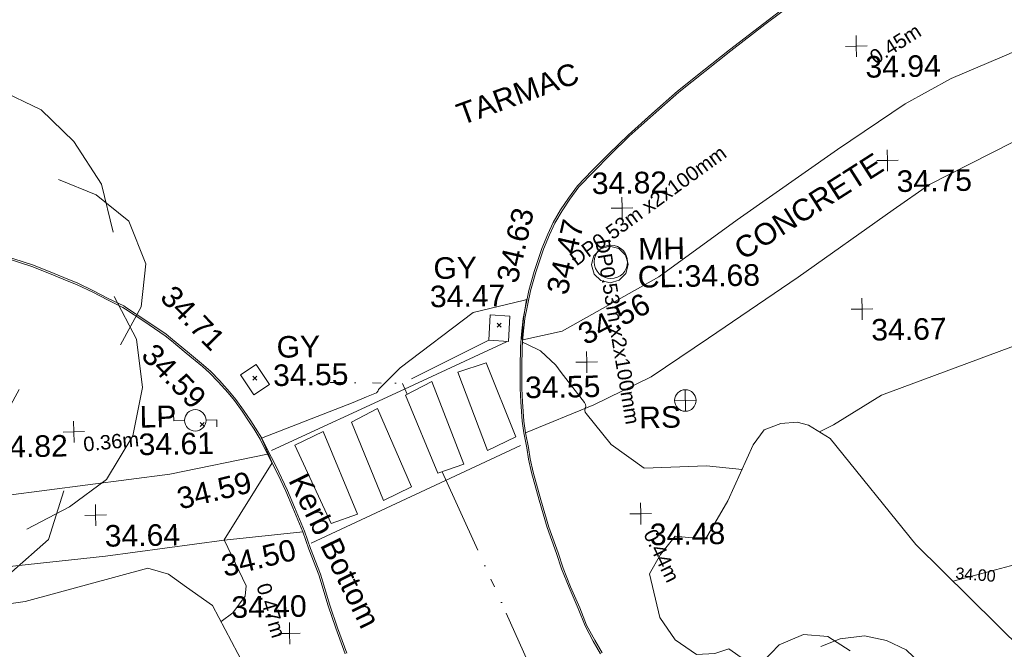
# Model space of a CAD drawing. Header units: millimetres. Extents: x -287732 to 520720, y -88450 to 287754.
# Tile 375 of 383: x 382362 to 399489, y 224394 to 235349. Entities that reach past the tile are written whole.
import ezdxf

# ---------------------------------------------------------------- set-up
doc = ezdxf.new("R2010")
doc.units = ezdxf.units.MM
for name, pattern in [('IMPORT-UG_DRAINAGE_SURFACE_QLB4 _2_', [2700, 1500, -300.0000000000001, 0, -250, 150, -300.0000000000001, 0, -200]), ('IMPORT-UG_ELEC_QLB2 _2_', [2500, 1500, -300.0000000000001, 0, -50, 150, -300.0000000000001, 0, -200]), ('IMPORT-UG_ELEC_STREET LIGHTING_QLB2 _2_', [2700, 1500, -300.0000000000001, 0, -250, 150, -300.0000000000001, 0, -200])]:
    doc.linetypes.add(name, pattern=pattern)
for name, color, linetype, lineweight, true_color in [('00_TOPO_FOOTPATH', 7, 'Continuous', 9, 0xa50000), ('00_TOPO_FURN_LAMP_POST', 7, 'Continuous', 9, 0x666666), ('00_TOPO_FURN_SIGN', 7, 'Continuous', 9, 0x666666), ('00_TOPO_KERB_BOTTOM', 1, 'Continuous', 9, 0xff0000), ('00_TOPO_KERB_TOP', 7, 'Continuous', 9, 0xa500a5), ('00_TOPO_LEVEL_SPOT', 7, 'Continuous', 9, 0x666666), ('00_TOPO_ROAD_MARKING_WHITE_CONTINUOUS', 7, 'Continuous', 9, 0x999999), ('00_TOPO_SERV_GULLY', 7, 'Continuous', 9, 0x5252a5), ('00_TOPO_SERV_MH', 7, 'Continuous', 9, 0x666666), ('00_TOPO_TREE', 7, 'Continuous', 9, 0x666666), ('00_TOPO_VEGETATION', 7, 'Continuous', 9, 0x52a552), ('00_UAV_VEGETATION', 7, 'Continuous', 9, 0x52a552), ('01_DTM_CONTOUR_MNR', 7, 'Continuous', 9, 0xa5a552), ('01_DTM_CONTOUR_MNR_LABELS', 7, 'Continuous', 9, 0xa5a552), ('12333-PUM-2D-U-0001-C01 - Rev2_REVIT IMPORT_dwg', 7, 'Continuous', 9, 0x767676), ('PUM-ELECTRIC-MH', 1, 'Continuous', 9, 0xff0000), ('PUM-ELECTRIC-QLB2', 1, 'IMPORT-UG_ELEC_QLB2 _2_', 9, 0xff0000), ('PUM-SURFACE-QLB4', 4, 'IMPORT-UG_DRAINAGE_SURFACE_QLB4 _2_', 9, 0x00ffff)]:
    doc.layers.add(name, color=color, linetype=linetype, lineweight=lineweight, true_color=true_color)
for name, color, linetype, lineweight in [('00_TOPO_PEDASTRIAN', 7, 'Continuous', 9), ('00_TOPO_SURVEY_TEXT', 7, 'Continuous', 9), ('GEN-TEXT', 7, 'Continuous', 9)]:
    doc.layers.add(name, color=color, linetype=linetype, lineweight=lineweight)
doc.styles.add('Arial_1', font='arial.ttf', dxfattribs={"height": 250})
doc.styles.add('Swis721 Lt BT_1', font='swissl.ttf', dxfattribs={"height": 200})
doc.styles.add('Swis721 Lt BT_2', font='swissl.ttf', dxfattribs={"height": 375})

# ---------------------------------------------------------------- blocks, each defined once
blk = doc.blocks.new('12333-PUM-2D-U-0001-C01 - Rev2_REVIT IMPORT_dwg_CONIFEROUS_TREE_2-2077542-Site Location Plan Proposed')
at = {"layer": '00_TOPO_TREE', "color": 254, "true_color": 0xcccccc, "flags": 128}
for points in [[(534282922.633506, 725781177.8180636), (534283202.9121973, 725782112.0803677), (534283856.8958099, 725782766.0639803), (534284791.1581139, 725783139.7689018), (534285725.4204177, 725783046.3426714), (534286566.2564913, 725782485.7852892)], [(534285445.1417267, 725782672.6377499), (534286192.5515697, 725782952.9164411), (534287126.8138737, 725783046.3426714), (534287967.6499473, 725782859.4902108), (534288715.0597903, 725782485.7852892), (534289275.6171726, 725781925.2279067), (534289742.7483246, 725781177.8180636), (534289929.6007854, 725780336.9819901)], [(534282081.7974325, 725777347.3426176), (534281614.6662806, 725778188.178691), (534281427.8138196, 725779122.440995), (534281614.6662806, 725780150.1295294), (534282175.2236629, 725780990.9656028), (534282922.633506, 725781551.5229851), (534283856.8958099, 725781831.8016764)], [(534288995.3384815, 725781271.244294), (534289649.3220943, 725780990.9656028), (534290209.8794766, 725780523.8344511), (534290490.1581677, 725779776.4246078), (534290396.7319373, 725779029.0147647), (534290023.0270159, 725778375.0311518)], [(534286379.4040306, 725780804.1131421), (534287126.8138737, 725780523.8344511), (534287687.371256, 725780056.7032989)], [(534289929.6007854, 725779215.8672254), (534290303.305707, 725778468.4573824), (534290396.7319373, 725777627.6213087), (534290209.8794766, 725776786.785235), (534289742.7483246, 725776039.3753921), (534289088.7647119, 725775572.2442402), (534288341.3548686, 725775198.5393184)], [(534284791.1581139, 725777253.9163872), (534284230.6007316, 725778001.3262304), (534284137.174501, 725778842.1623038)], [(534283950.3220403, 725775291.965549), (534283016.0597364, 725775385.3917794), (534282268.6498933, 725775852.5229313), (534281801.5187413, 725776599.9327744), (534281708.092511, 725777440.768848), (534281988.3712021, 725778281.6049215)], [(534288247.9286383, 725777627.6213087), (534287874.2237169, 725776973.6376961), (534287313.6663345, 725776506.506544)], [(534288995.3384815, 725775852.5229313), (534288715.0597903, 725775011.6868577), (534288061.0761777, 725774451.1294755), (534287220.240104, 725774264.2770147), (534286379.4040306, 725774637.9819361)], [(534287500.5187952, 725774824.8343971), (534286939.9614129, 725774357.703245), (534286192.5515697, 725774077.4245538), (534285445.1417267, 725773983.9983233), (534284697.7318836, 725774077.4245538), (534283950.3220403, 725774451.1294755), (534283389.764658, 725774918.2606273), (534283016.0597364, 725775572.2442402)]]:
    blk.add_lwpolyline(points, dxfattribs=at)
at = {"layer": '00_TOPO_TREE', "color": 254, "true_color": 0xcccccc}
blk.add_circle((534286005.699109, 725778655.3098431), 288.2101057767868, dxfattribs=at)
blk = doc.blocks.new('12333-PUM-2D-U-0001-C01 - Rev2_REVIT IMPORT_dwg_CONIFEROUS_TREE_2-2077565-Site Location Plan Proposed')
at = {"layer": '00_TOPO_TREE', "color": 254, "true_color": 0xcccccc, "flags": 128}
for points in [[(534300967.6832744, 725772235.618921), (534301095.0001348, 725772660.0084562), (534301392.0728095, 725772957.0811309), (534301816.4623446, 725773126.8369448), (534302240.8518797, 725773084.3979913), (534302622.8024614, 725772829.7642703)], [(534302113.5350193, 725772914.6421773), (534302453.0466473, 725773041.9590378), (534302877.4361825, 725773084.3979913), (534303259.3867642, 725772999.5200845), (534303598.8983923, 725772829.7642703), (534303853.5321134, 725772575.1305492), (534304065.7268809, 725772235.618921), (534304150.604788, 725771853.6683394)], [(534300585.7326927, 725770495.6218269), (534300373.5379251, 725770877.5724086), (534300288.660018, 725771301.9619437), (534300373.5379251, 725771768.7904325), (534300628.1716462, 725772150.741014), (534300967.6832744, 725772405.3747351), (534301392.0728095, 725772532.6915956)], [(534303726.2152529, 725772278.0578746), (534304023.2879276, 725772150.741014), (534304277.9216486, 725771938.5462465), (534304405.2385091, 725771599.0346183), (534304362.7995555, 725771259.5229902), (534304193.0437415, 725770962.4503155)], [(534302537.9245544, 725772065.863107), (534302877.4361825, 725771938.5462465), (534303132.0699036, 725771726.3514789)], [(534304150.604788, 725771344.4008973), (534304320.360602, 725771004.8892692), (534304362.7995555, 725770622.9386874), (534304277.9216486, 725770240.9881058), (534304065.7268809, 725769901.4764777), (534303768.6542064, 725769689.2817101), (534303429.1425782, 725769519.525896)], [(534301816.4623446, 725770453.1828732), (534301561.8286235, 725770792.6945015), (534301519.3896699, 725771174.6450831)], [(534301434.511763, 725769561.9648495), (534301010.1222277, 725769604.403803), (534300670.6105998, 725769816.5985706), (534300458.415832, 725770156.1101987), (534300415.9768786, 725770538.0607804), (534300543.2937391, 725770920.0113621)], [(534303386.7036247, 725770622.9386874), (534303216.9478108, 725770325.8660129), (534302962.3140896, 725770113.6712452)], [(534303726.2152529, 725769816.5985706), (534303598.8983923, 725769434.6479889), (534303301.8257177, 725769180.0142678), (534302919.875136, 725769095.1363609), (534302537.9245544, 725769264.892175)], [(534303047.1919966, 725769349.770082), (534302792.5582755, 725769137.5753144), (534302453.0466473, 725769010.2584538), (534302113.5350193, 725768967.8195002), (534301774.0233911, 725769010.2584538), (534301434.511763, 725769180.0142678), (534301179.8780419, 725769392.2090355), (534301010.1222277, 725769689.2817101)]]:
    blk.add_lwpolyline(points, dxfattribs=at)
at = {"layer": '00_TOPO_TREE', "color": 254, "true_color": 0xcccccc}
blk.add_circle((534302368.1687403, 725771089.7671762), 130.919713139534, dxfattribs=at)
blk = doc.blocks.new('12333-PUM-2D-U-0001-C01 - Rev2_REVIT IMPORT_dwg_MSL_Lamp_Post_SYM-2077199-Site Location Plan Proposed')
at = {"layer": '00_TOPO_FURN_LAMP_POST', "color": 254, "true_color": 0xcccccc, "flags": 128}
for points in [[(-500.1060478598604, 0), (-1000.212095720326, 0), (-1000.212095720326, 316.7338303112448)], [(500.1060478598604, 0), (1000.21209571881, 0), (1000.21209571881, -316.7338303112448)]]:
    blk.add_lwpolyline(points, dxfattribs=at)
at = {"layer": '00_TOPO_FURN_LAMP_POST', "color": 254, "true_color": 0xcccccc}
blk.add_circle((0, 0), 500.1060478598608, dxfattribs=at)
blk = doc.blocks.new('12333-PUM-2D-U-0001-C01 - Rev2_REVIT IMPORT_dwg_MSL_RoadSign_SYM-2077193-Site Location Plan Proposed')
at = {"layer": '00_TOPO_FURN_SIGN', "color": 254, "true_color": 0xcccccc}
for p, q in [((-0.2287617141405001, -500.0000000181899), (-0.2287617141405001, 499.9999999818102)), ((-500.2287617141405, 0), (499.7712382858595, 0))]:
    blk.add_line(p, q, dxfattribs=at)
blk.add_circle((-0.2287617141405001, 0), 500.0000000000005, dxfattribs=at)
blk = doc.blocks.new('12333-PUM-2D-U-0001-C01 - Rev2_REVIT IMPORT_dwg_MM-2077200-Site Location Plan Proposed')
at = {"layer": '00_TOPO_LEVEL_SPOT', "color": 254, "true_color": 0xcccccc, "flags": 128}
for points in [[(500.0000000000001, 0), (0, 0), (0, 500.0000000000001)], [(0, -500.0000000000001), (0, 0), (-500.0000000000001, 0)]]:
    blk.add_lwpolyline(points, dxfattribs=at)
blk = doc.blocks.new('12333-PUM-2D-U-0001-C01 - Rev2_REVIT IMPORT_dwg_MGS62954_T2_Galway_ITM_3d_Rev1-2077680-Site Location Plan Proposed')
at = {"layer": '00_TOPO_FOOTPATH', "color": 254, "true_color": 0xcccccc, "flags": 128}
for points in [[(534297021.4795489, 725778339.8722007), (534297709.2764523, 725778480.8292096), (534299408.6306074, 725779393.0165879), (534300786.2578375, 725780360.7619811), (534302555.8441363, 725781558.5391822), (534303743.480469, 725782327.5348842), (534304553.6840102, 725782758.8485062), (534305448.478016, 725783115.2796993), (534306434.6692665, 725783526.0558968), (534307047.3185874, 725783725.943801), (534307835.0779874, 725783939.4647243), (534309255.269967, 725784240.7836926), (534310719.8268248, 725784520.6359346), (534312607.9868292, 725784948.7293061), (534314685.9958068, 725785556.5431223), (534317077.3572308, 725786170.451579), (534319134.97882, 725786684.730197), (534321061.416306, 725787216.9727131), (534323709.7154531, 725787870.974111), (534324419.4769755, 725788029.389533)], [(534324713.9773019, 725786748.4699049), (534323032.4899903, 725786329.633438), (534321534.8611599, 725785914.3324127), (534318981.00328, 725785270.5769163), (534316517.0236308, 725784614.9884186), (534313934.4676801, 725783975.9041574), (534310717.2964349, 725783197.7001816), (534309286.0157655, 725782850.1073678), (534308079.1636835, 725782486.5123072), (534307231.900962, 725782242.6441728), (534306385.9554071, 725781988.6289465), (534305592.7961867, 725781626.2916082), (534304142.9199177, 725780917.0807146), (534303504.066424, 725780489.3064806), (534301830.5255247, 725779349.408021), (534300252.3798042, 725778312.1452705), (534299245.5591296, 725777660.4133352), (534298241.7318382, 725777187.776227), (534297044.4853117, 725776723.7435865)], [(534261879.5202932, 725770950.8271258), (534264897.1329138, 725771649.674468), (534267817.2059668, 725772406.1338878), (534270467.5604428, 725773008.341841), (534274352.3472974, 725773842.2475578), (534278107.1657357, 725774903.512391), (534279086.8672294, 725775157.3668052), (534279745.355538, 725775205.4472164), (534282055.142529, 725775382.1677945), (534284594.9692725, 725775488.5218084), (534287985.1598628, 725775787.0357575), (534290846.1384773, 725776113.0703427), (534292549.3524148, 725776429.684129)], [(534259694.5300665, 725769135.1572007), (534263121.5629988, 725769993.3321227), (534266324.103965, 725770760.071322), (534271063.1937295, 725771843.0026803), (534274606.5304455, 725772781.1096269), (534277974.8804097, 725773543.1541663), (534278943.5975604, 725773745.1135523), (534280058.3772041, 725773878.0626565), (534281612.0411852, 725774004.0199075), (534283553.6966905, 725774197.7020274), (534286191.7611834, 725774389.6866922), (534289700.719066, 725774702.5968769), (534291770.2998102, 725774946.1746608), (534293137.7146834, 725775068.3296652)]]:
    blk.add_lwpolyline(points, dxfattribs=at)
at = {"layer": '00_TOPO_KERB_BOTTOM', "color": 254, "true_color": 0xcccccc, "flags": 128}
for points in [[(534301836.7379782, 725784155.6379962), (534301309.9282166, 725783771.4272078), (534300707.9869031, 725783324.4649413), (534300252.8607474, 725782976.9455668), (534299789.4381221, 725782619.3216044), (534299336.3879712, 725782232.445044), (534298915.1961431, 725781869.0682163), (534298580.8297324, 725781553.8779974), (534298279.2842728, 725781265.7444272), (534298021.7716169, 725781005.5881348), (534297861.0432035, 725780790.436466), (534297719.9715135, 725780589.4261355), (534297588.5752178, 725780373.0567956), (534297490.6562591, 725780170.7604387), (534297384.5594986, 725779921.7123891), (534297242.2256144, 725779525.3859321), (534297141.5186716, 725779195.9160328), (534297034.7620432, 725778714.1927086), (534297000.5426816, 725778442.1525172), (534296981.5110915, 725778221.5927817), (534296970.7558601, 725777854.9494936), (534296962.4615051, 725777495.2378626), (534296970.8900285, 725777260.5253463), (534296989.0856726, 725776924.1471707), (534297015.1620123, 725776719.2799301), (534297060.9047623, 725776461.3515358), (534297088.1641901, 725776261.0800632), (534297132.310019, 725776028.7389945), (534297258.3419873, 725775546.1479069), (534297389.8744215, 725775065.5087793), (534297545.1477855, 725774612.1911573), (534297626.3529316, 725774346.5049801), (534297752.1995519, 725774017.3516272), (534297907.409381, 725773649.7737293), (534298018.4574926, 725773347.2817154), (534298157.7683917, 725773077.1463192), (534298281.3470544, 725772854.9362391)], [(534293865.8120781, 725772942.6152598), (534293715.0945777, 725773388.8118621), (534293588.4032181, 725773782.5233867), (534293432.9772219, 725774322.166635), (534293266.3730454, 725774776.1651458), (534293166.3324981, 725775078.6461967), (534293001.9415247, 725775499.26694), (534292882.9798974, 725775789.353698), (534292689.7004274, 725776223.3186846), (534292542.0321344, 725776514.1438165), (534292452.5660151, 725776708.2509226), (534292347.5436602, 725776886.346222), (534292266.2923154, 725777011.8825936), (534292147.2401658, 725777203.7181062), (534292015.0225154, 725777391.9797298), (534291906.7244921, 725777525.7164156), (534291736.4899219, 725777723.9461073), (534291585.1963807, 725777883.3278558), (534291463.2556835, 725777995.7385089), (534291186.2609544, 725778235.6454526), (534290931.8491945, 725778455.0158424), (534290824.7969601, 725778544.2814478), (534290455.5734007, 725778803.2313328), (534290141.6792575, 725779018.1637195), (534290094.3190911, 725779050.8033423), (534289826.9828402, 725779186.7396792), (534289572.2960362, 725779324.601198), (534289300.9099448, 725779460.6854376), (534289059.341287, 725779564.6596781), (534288793.6093824, 725779680.3899648), (534288518.5568544, 725779795.1195633), (534288035.4546387, 725779957.1277434)]]:
    blk.add_lwpolyline(points, dxfattribs=at)
at = {"layer": '00_TOPO_KERB_TOP', "color": 254, "true_color": 0xcccccc, "flags": 128}
for points in [[(534301854.7921901, 725784133.6323997), (534301328.8358337, 725783750.0440136), (534300727.2276863, 725783303.3291342), (534300272.3795215, 725782956.0220244), (534299809.7732248, 725782599.028024), (534299357.5064517, 725782212.8204194), (534298937.0162016, 725781850.0488672), (534298603.4923944, 725781535.652928), (534298306.5088221, 725781241.1024866), (534298044.4775529, 725780986.436914), (534297885.0618632, 725780773.0424622), (534297744.8067914, 725780573.1957152), (534297614.6513568, 725780358.8696928), (534297517.6568078, 725780158.4831263), (534297412.1761826, 725779910.8813726), (534297270.3740149, 725779516.0354718), (534297170.2163818, 725779188.3626778), (534297064.0102878, 725778709.1235579), (534297030.0353348, 725778439.0263873), (534297011.1258805, 725778219.8821036), (534297000.3980525, 725777854.1729846), (534296992.1259938, 725777495.4283158), (534297000.5134891, 725777261.8583336), (534297018.6364662, 725776926.8235313), (534297044.4853117, 725776723.7435865), (534297090.2055841, 725776465.9419357), (534297117.4405147, 725776265.8504398), (534297161.2536659, 725776035.2602661), (534297286.9882491, 725775553.807901), (534297418.2288538, 725775074.235162), (534297573.3603841, 725774621.3316205), (534297654.4129556, 725774356.1446353), (534297779.7145171, 725774028.4168905), (534297935.0013655, 725773660.6565906), (534298045.6573473, 725773359.2327279), (534298183.9090496, 725773091.1512016), (534298307.6195176, 725772868.704119)], [(534293837.1067438, 725772932.5719397), (534293686.2137924, 725773379.287962), (534293559.3113258, 725773773.6555318), (534293404.055413, 725774312.7082459), (534293237.6555758, 725774766.1499299), (534293137.7146834, 725775068.3296652), (534292973.7099209, 725775487.9622259), (534292855.0161671, 725775777.395777), (534292725.5804354, 725776068.0142039), (534292514.6561971, 725776500.8906174), (534292425.5914133, 725776694.1269794), (534292321.6706432, 725776870.3542284), (534292240.606186, 725776995.6018515), (534292121.8575843, 725777186.9482402), (534291990.7348578, 725777373.6508273), (534291883.3680801, 725777506.2375227), (534291713.9131449, 725777703.5593679), (534291563.8392385, 725777861.6562794), (534291442.9905854, 725777973.0602354), (534291166.3772724, 725778212.6368321), (534290912.1811633, 725778431.8212734), (534290806.2966834, 725778520.1131458), (534290438.2518622, 725778778.2363389), (534290124.4605424, 725778993.0983193), (534290078.7302793, 725779024.6146474), (534289812.8507936, 725779159.8102418), (534289558.2390469, 725779297.6311324), (534289288.072287, 725779433.1039485), (534289047.2588275, 725779536.7531419), (534288781.684034, 725779652.4150045), (534288507.8553283, 725779766.6341236), (534288025.7859077, 725779928.2959563)]]:
    blk.add_lwpolyline(points, dxfattribs=at)
at = {"layer": '00_TOPO_PEDASTRIAN', "color": 254, "true_color": 0xcccccc}
for p, q in [((534295883.4000002, 725777796.6000001), (534296378.7000001, 725777949.0000001)), ((534296874.0000002, 725776653.6000001), (534296378.7000001, 725777949.0000001)), ((534295883.4000002, 725777796.6000001), (534296378.7000001, 725776425.0000001)), ((534294969.0000001, 725777415.6000001), (534295426.2000001, 725777644.2000002)), ((534295426.2000001, 725777644.2000002), (534295959.6000001, 725776196.4000002)), ((534295502.4000001, 725776044.0000001), (534294969.0000001, 725777415.6000001)), ((534294016.5000001, 725776958.4000002), (534294473.7000001, 725777187.0000001)), ((534295045.2000002, 725775815.4000002), (534294473.7000001, 725777187.0000001)), ((534294016.5000001, 725776958.4000002), (534294549.9000002, 725775586.8000002)), ((534293521.2000001, 725776806.0000001), (534293025.9000001, 725776577.4000002)), ((534293521.2000001, 725776806.0000001), (534294092.7000001, 725775358.2000002)), ((534293635.5000001, 725775205.8000002), (534293025.9000001, 725776577.4000002)), ((534296378.7000001, 725776425.0000001), (534296874.0000002, 725776653.6000001)), ((534295502.4000001, 725776044.0000001), (534295959.6000001, 725776196.4000002)), ((534294549.9000002, 725775586.8000002), (534295045.2000002, 725775815.4000002)), ((534294092.7000001, 725775358.2000002), (534293635.5000001, 725775205.8000002))]:
    blk.add_line(p, q, dxfattribs=at)
at = {"layer": '00_TOPO_ROAD_MARKING_WHITE_CONTINUOUS', "color": 254, "true_color": 0xcccccc}
blk.add_line((534293280.0000001, 725774870), (534296950.0000001, 725776500), dxfattribs=at)
at = {"layer": '00_TOPO_ROAD_MARKING_WHITE_CONTINUOUS', "color": 254, "true_color": 0xcccccc, "flags": 128}
blk.add_lwpolyline([(534292620.0000001, 725776490.0000002), (534294950, 725777520.0000001), (534296740.0000002, 725778310.0000004)], dxfattribs=at)
at = {"layer": '00_TOPO_SERV_GULLY', "color": 254, "true_color": 0xcccccc, "flags": 128}
for points in [[(534296465.1513388, 725778783.4636489), (534296431.272159, 725778344.9512265), (534296773.9660779, 725778318.474921), (534296807.8452576, 725778756.9873433)], [(534292379.2087747, 725777990.6637218), (534292604.2447799, 725777638.9788772), (534292329.7556254, 725777463.3388298), (534292104.7196202, 725777815.0236744)]]:
    blk.add_lwpolyline(points, close=True, dxfattribs=at)
at = {"layer": '00_TOPO_SERV_MH', "color": 254, "true_color": 0xcccccc}
blk.add_circle((534298579.5144647, 725779668.8569863), 290.5501130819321, dxfattribs=at)
at = {"layer": '00_TOPO_VEGETATION', "color": 254, "true_color": 0xcccccc, "flags": 128}
for points in [[(534308687.5529887, 725762515.1113672), (534308418.8420036, 725763066.9762155), (534307966.452542, 725764068.0910374), (534307093.8708333, 725765848.5614927), (534306539.6747267, 725766892.1014066), (534305703.6236816, 725767423.7688498), (534304531.5312682, 725768007.4267236), (534303588.8454209, 725769062.4690844), (534302132.1783408, 725770604.9992353), (534301018.4203289, 725772321.0197883), (534300780.3578147, 725772708.144789), (534300513.6962067, 725772902.5427778), (534300266.3872811, 725772827.9572277), (534299946.8025099, 725772814.9872029), (534299584.2660108, 725773075.6117607), (534299324.8712946, 725773468.4661694), (534299157.9603158, 725774228.5810939), (534299355.7081239, 725774565.0941967), (534299612.608409, 725774876.9942682), (534300142.8727223, 725774816.4808673)], [(534286971.5933529, 725754987.1176013), (534289081.0186739, 725755787.1771959), (534291589.8454896, 725756547.0366079), (534293131.9251133, 725756838.63427), (534294294.2859866, 725756959.1679665), (534294889.9331006, 725757058.341475), (534295918.9935099, 725757642.6293997), (534296628.2006357, 725758589.3687748), (534297487.8549675, 725760106.7636003), (534297804.6353824, 725761442.2167597), (534297910.7562999, 725762428.7291965), (534297658.0713825, 725763309.6833917), (534296528.4362803, 725765056.1078361), (534295394.5968618, 725767094.5456265), (534294396.4093101, 725768536.4746294), (534293085.9787994, 725770574.5606006), (534292078.0238906, 725772761.9743853), (534291547.8933019, 725773810.9074719), (534291098.9974094, 725774141.006477), (534290791.1764703, 725774371.1532617), (534290430.8433282, 725774484.5843245), (534288287.0958166, 725773937.6969005), (534285749.2630807, 725773621.7273227)]]:
    blk.add_lwpolyline(points, dxfattribs=at)
at = {"layer": '00_UAV_VEGETATION', "color": 254, "true_color": 0xcccccc, "flags": 128}
blk.add_lwpolyline([(534300142.8727223, 725774816.4808673), (534300541.7425001, 725775475.5185001), (534300998.7425, 725776445.5185), (534301195.7425001, 725776700.5185001), (534301487.7425001, 725776804.5185001), (534301769.7425001, 725776823.5185), (534301965.7425001, 725776767.5185001), (534302337.7425001, 725776529.5185), (534303798.7425001, 725774658.5185), (534306558.7425001, 725771835.5185), (534309606.7425, 725768981.5185001), (534309921.7425001, 725768662.5185001), (534310447.7425, 725768429.5185001), (534310960.7425001, 725768222.5185), (534311780.7425, 725768090.5185001), (534315027.7425001, 725767936.5185001), (534318651.7425, 725767619.5185), (534319423.7425001, 725767511.5185), (534320102.7425001, 725767259.5185), (534320512.7425001, 725766977.5185), (534320855.7425001, 725766705.5185), (534321348.7425001, 725766145.5185001), (534322300.7046454, 725764775.1595159)], dxfattribs=at)
at = {"layer": '01_DTM_CONTOUR_MNR', "color": 254, "true_color": 0xcccccc, "flags": 128}
for points in [[(534315433.1801733, 725777640.0081416), (534312780.0000001, 725778420.0000001), (534311432.4717823, 725778554.0481828), (534310336.2638651, 725778572.3338084), (534307740.7505673, 725778484.335523), (534307713.6632282, 725778492.5226885), (534307224.2200705, 725778652.2624677), (534306815.3647612, 725778585.6874039), (534305873.0375308, 725778192.568586), (534303247.5890662, 725777269.6654464), (534302402.4667083, 725776767.1617396), (534302153.9763406, 725776647.0893226)], [(534314430.0000002, 725773764.0860215), (534313866.6367077, 725773856.6367077), (534311850.2008225, 725774206.5904891), (534311249.9780915, 725774326.0894233), (534309662.9211698, 725774675.2225353), (534308347.5293393, 725774791.1179736), (534306486.718143, 725774520.7316731), (534304825.696852, 725774108.2608706), (534304432.2435291, 725774010.5571214)], [(534300798.3565416, 725776020.1916299), (534300177.5079212, 725776092.5835133), (534299096.6737692, 725776073.4068283), (534298525.7363838, 725776490.3121886), (534298101.3566455, 725777042.3705021), (534298087.2928178, 725777064.5619575), (534298080.1968427, 725777089.9493277), (534298090.0000001, 725777130.0000001), (534298099.2874396, 725777160.0120776), (534298095.6075982, 725777198.1511841), (534298079.5396706, 725777229.7941617), (534297679.5448327, 725777760.0914719), (534297588.3021552, 725777891.6497103), (534297329.3476028, 725778142.238014), (534297105.4957678, 725778255.4698566), (534297016.4682539, 725778297.6190476), (534297016.6666666, 725778330.0000001), (534297014.5588237, 725778367.2058824), (534297019.0217392, 725778440.0000002), (534297030.0000001, 725778588.5), (534297042.0833335, 725778710.0000001), (534297100, 725779040.0000001), (534297063.8522695, 725779030.5712993), (534296171.088644, 725778829.6549617), (534294883.2021355, 725777892.5265532), (534294497.9470372, 725777521.4870166), (534294494.455222, 725777499.7881156), (534294463.6842107, 725777464.4210527), (534294285.9608541, 725777393.6343416), (534294056.5626186, 725777303.51325), (534292450.0000001, 725776710.0000001), (534292515.5263158, 725776550.047847), (534292531.7500001, 725776507.2499999), (534292543.4751773, 725776482.1985818), (534292596.374269, 725776360.4385965), (534292627.3243369, 725776275.3513263), (534291770.0000001, 725774950.0000002), (534292136.8373001, 725774143.3513658), (534292114.7067903, 725773962.623457), (534291895.6634651, 725773677.4523555), (534291690.0000002, 725773530)]]:
    blk.add_lwpolyline(points, dxfattribs=at)
at = {"xscale": 0.375, "yscale": 0.375, "zscale": 0.375}
for name, p in [('12333-PUM-2D-U-0001-C01 - Rev2_REVIT IMPORT_dwg_MM-2077200-Site Location Plan Proposed', (534302911.8118992, 725783348.0548825)), ('12333-PUM-2D-U-0001-C01 - Rev2_REVIT IMPORT_dwg_MM-2077200-Site Location Plan Proposed', (534303420.0000001, 725781350)), ('12333-PUM-2D-U-0001-C01 - Rev2_REVIT IMPORT_dwg_MM-2077200-Site Location Plan Proposed', (534298789.5084559, 725780602.2872293)), ('12333-PUM-2D-U-0001-C01 - Rev2_REVIT IMPORT_dwg_MM-2077200-Site Location Plan Proposed', (534302933.5508321, 725778772.7603027)), ('12333-PUM-2D-U-0001-C01 - Rev2_REVIT IMPORT_dwg_MM-2077200-Site Location Plan Proposed', (534298128.8200873, 725777933.1056261)), ('12333-PUM-2D-U-0001-C01 - Rev2_REVIT IMPORT_dwg_MSL_RoadSign_SYM-2077193-Site Location Plan Proposed', (534299832.5209783, 725777236.052796)), ('12333-PUM-2D-U-0001-C01 - Rev2_REVIT IMPORT_dwg_MSL_Lamp_Post_SYM-2077199-Site Location Plan Proposed', (534291302.7309738, 725777038.5742058)), ('12333-PUM-2D-U-0001-C01 - Rev2_REVIT IMPORT_dwg_MM-2077200-Site Location Plan Proposed', (534289187.2206704, 725776876.1051391)), ('12333-PUM-2D-U-0001-C01 - Rev2_REVIT IMPORT_dwg_MM-2077200-Site Location Plan Proposed', (534289540.0000001, 725775420.0000001)), ('12333-PUM-2D-U-0001-C01 - Rev2_REVIT IMPORT_dwg_MM-2077200-Site Location Plan Proposed', (534299020.604207, 725775279.4323169)), ('12333-PUM-2D-U-0001-C01 - Rev2_REVIT IMPORT_dwg_MM-2077200-Site Location Plan Proposed', (534292877.0963997, 725773303.9996628))]:
    blk.add_blockref(name, p, dxfattribs=at)
for name in ['12333-PUM-2D-U-0001-C01 - Rev2_REVIT IMPORT_dwg_CONIFEROUS_TREE_2-2077542-Site Location Plan Proposed', '12333-PUM-2D-U-0001-C01 - Rev2_REVIT IMPORT_dwg_CONIFEROUS_TREE_2-2077565-Site Location Plan Proposed']:
    blk.add_blockref(name, (0, 0))
at = {"layer": '00_TOPO_FOOTPATH', "color": 251, "true_color": 0x666666, "char_height": 375, "width": 1495.902363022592, "attachment_point": 1, "line_spacing_factor": 1.005061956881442, "style": 'Swis721 Lt BT_2'}
for s, insert, rotation in [('34.56', (534297944.1949793, 725778556.2777275), 26.3235003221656), ('34.59', (534290930.3638511, 725775856.6598215), 12.58736277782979), ('34.50', (534291682.4398697, 725774669.1892619), 12.58736277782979)]:
    blk.add_mtext(s, dxfattribs=dict(at, insert=insert, rotation=rotation))
at = {"layer": '00_TOPO_FURN_LAMP_POST', "char_height": 375, "attachment_point": 1, "line_spacing_factor": 1.005061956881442, "style": 'Swis721 Lt BT_2'}
for s, insert, width in [('LP', (534290334.386158, 725777303.4171194), 707.5855621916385), ('34.61', (534290309.614966, 725776824.9617398), 1495.902363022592)]:
    blk.add_mtext(s, dxfattribs=dict(at, insert=insert, width=width))
at = {"layer": '00_TOPO_FURN_SIGN', "insert": (534299023.5011423, 725777141.233763), "char_height": 375, "width": 783.5679044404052, "attachment_point": 1, "line_spacing_factor": 1.005061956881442, "style": 'Swis721 Lt BT_2'}
blk.add_mtext('RS', dxfattribs=at)
at = {"layer": '00_TOPO_KERB_BOTTOM', "color": 251, "true_color": 0x666666, "char_height": 375, "attachment_point": 1, "line_spacing_factor": 1.005061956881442, "style": 'Swis721 Lt BT_2'}
for s, insert, width, rotation in [('34.47', (534297445.6389831, 725779179.4391686), 1495.902363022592, 76.01821984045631), ('34.59', (534290634.1776655, 725778421.8524265), 1495.902363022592, 313.25541004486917), ('Kerb Bottom', (534293235.8881689, 725776127.490383), 3414.456504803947, 295.15549389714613)]:
    blk.add_mtext(s, dxfattribs=dict(at, insert=insert, width=width, rotation=rotation))
at = {"layer": '00_TOPO_KERB_TOP', "color": 251, "true_color": 0x666666, "char_height": 375, "width": 1495.902363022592, "attachment_point": 1, "line_spacing_factor": 1.005061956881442, "style": 'Swis721 Lt BT_2'}
for s, insert, rotation in [('34.63', (534296579.5789576, 725779397.8919727), 76.01821984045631), ('34.71', (534290979.4962299, 725779427.2510263), 313.25541004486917)]:
    blk.add_mtext(s, dxfattribs=dict(at, insert=insert, rotation=rotation))
at = {"layer": '00_TOPO_LEVEL_SPOT', "char_height": 375, "width": 1495.902363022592, "attachment_point": 1, "line_spacing_factor": 1.005061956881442, "style": 'Swis721 Lt BT_2'}
for s, insert in [('34.94', (534303064.6269377, 725783171.1039225)), ('34.82', (534298269.6831002, 725781228.0650605)), ('34.75', (534303572.8269379, 725781173.0039226)), ('34.67', (534303086.4269377, 725778595.8039225)), ('34.55', (534297047.7610598, 725777698.5965014)), ('34.82', (534287767.0859129, 725776825.3828357)), ('34.64', (534289692.8269378, 725775243.0039227)), ('34.48', (534299173.4269378, 725775102.4039226)), ('34.40', (534291873.2269918, 725773964.880304))]:
    blk.add_mtext(s, dxfattribs=dict(at, insert=insert))
at = {"layer": '00_TOPO_SERV_GULLY', "color": 251, "true_color": 0x666666, "char_height": 375, "attachment_point": 1, "line_spacing_factor": 1.005061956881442, "style": 'Swis721 Lt BT_2'}
for s, insert, width in [('GY', (534295490.8236805, 725779800.3405674), 821.5590755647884), ('34.47', (534295420.517086, 725779308.5226744), 1495.902363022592), ('GY', (534292739.5265369, 725778477.7475009), 821.5590755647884), ('34.55', (534292669.2199423, 725777985.929608), 1495.902363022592)]:
    blk.add_mtext(s, dxfattribs=dict(at, insert=insert, width=width))
at = {"layer": '00_TOPO_SERV_MH', "char_height": 375, "attachment_point": 1, "line_spacing_factor": 1.005061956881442, "style": 'Swis721 Lt BT_2'}
for s, insert, width in [('MH', (534299057.3911858, 725780073.7678056), 949.779278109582), ('CL:34.68', (534299041.8578461, 725779587.2704743), 2440.932744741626)]:
    blk.add_mtext(s, dxfattribs=dict(at, insert=insert, width=width))
at = {"layer": '00_TOPO_SURVEY_TEXT', "color": 251, "true_color": 0x666666, "char_height": 375, "attachment_point": 1, "line_spacing_factor": 1.005061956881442, "style": 'Swis721 Lt BT_2'}
for s, insert, width, rotation in [('TARMAC', (534295902.0335661, 725782443.2070417), 2450.430537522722, 18.992985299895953), ('CONCRETE', (534300683.182068, 725779967.844252), 3286.236302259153, 31.54578897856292)]:
    blk.add_mtext(s, dxfattribs=dict(at, insert=insert, width=width, rotation=rotation))
at = {"layer": '01_DTM_CONTOUR_MNR_LABELS', "color": 251, "true_color": 0x666666, "insert": (534304836.5712059, 725774218.3529953), "char_height": 200, "width": 797.8007824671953, "attachment_point": 2, "rotation": 354.4995475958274, "line_spacing_factor": 1.005061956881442, "style": 'Swis721 Lt BT_1'}
blk.add_mtext('34.00', dxfattribs=at)
blk = doc.blocks.new('12333-PUM-2D-U-0001-C01 - Rev2_REVIT IMPORT_dwg-1620468-Site Location Plan Proposed')
at = {"layer": 'GEN-TEXT', "color": 253, "true_color": 0xaaaaaa}
for p, q in [((655500.9948138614, 162713.2884822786), (655571.7054919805, 162783.9991603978)), ((655571.7054919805, 162713.2884822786), (655500.9948138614, 162783.9991603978)), ((651236.9948137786, 161864.288482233), (651307.7054918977, 161934.9991603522)), ((651307.7054918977, 161864.288482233), (651236.9948137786, 161934.9991603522)), ((650308.9948138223, 161074.2884821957), (650379.7054919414, 161144.9991603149)), ((650379.7054919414, 161074.2884821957), (650308.9948138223, 161144.9991603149))]:
    blk.add_line(p, q, dxfattribs=at)
at = {"layer": 'PUM-ELECTRIC-MH', "color": 21, "true_color": 0xffaaaa, "flags": 128}
blk.add_lwpolyline([(657798.9057905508, 163768.1438213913), (657756.1604402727, 163927.6716401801), (657639.377971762, 164044.4541088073), (657479.8501528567, 164087.1994590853), (657320.3223340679, 164044.4541088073), (657203.5398654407, 163927.6716402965), (657180.8096214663, 163842.8412150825), (657160.7945151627, 163768.1438213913), (657203.5398654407, 163608.6160026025), (657320.3223339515, 163491.8335339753), (657479.8501528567, 163449.0881836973), (657639.3779716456, 163491.8335339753), (657756.1604402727, 163608.6160024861), (657778.8906841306, 163693.4464275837)], close=True, dxfattribs=at)
at = {"layer": 'PUM-SURFACE-QLB4', "color": 131, "true_color": 0xaaffff}
for p, q in [((653836.2839088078, 161765.2333969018), (653917.9804248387, 161575.5589572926)), ((654503.3494610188, 160216.5102573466), (657207.350152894, 153938.6438212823))]:
    blk.add_line(p, q, dxfattribs=at)
at = {"layer": 'PUM-SURFACE-QLB4', "color": 131, "true_color": 0xaaffff, "flags": 128}
blk.add_lwpolyline([(655351.622311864, 162490.5950477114), (653836.2839088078, 161765.2333969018), (652582.3501528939, 161804.6438213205)], dxfattribs=at)
blk.add_blockref('12333-PUM-2D-U-0001-C01 - Rev2_REVIT IMPORT_dwg_MGS62954_T2_Galway_ITM_3d_Rev1-2077680-Site Location Plan Proposed', (-533641079.6498471, -725615854.3561786))
at = {"layer": 'PUM-ELECTRIC-QLB2', "char_height": 250, "attachment_point": 2, "line_spacing_factor": 0.9417779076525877, "style": 'Arial_1'}
for s, insert, width, rotation in [('0.45m', (662447.3838390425, 167626.9607250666), 1160.025439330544, 31.468664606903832), ('DP0.53m x2x100mm', (658089.5369844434, 164885.784372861), 3893.2779916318, 35.09409474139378), ('DP0.53m x2x100mm', (657718.2356263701, 162618.2674996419), 3893.2779916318, 278.47855196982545), ('0.36m', (648742.8331181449, 160963.4064802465), 1160.025439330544, 4.50496459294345), ('0.44m', (658405.8822449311, 158741.5550139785), 1160.025439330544, 294.80788552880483), ('0.47m', (651605.6488839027, 157888.6788178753), 1160.025439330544, 285.7107787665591)]:
    blk.add_mtext(s, dxfattribs=dict(at, insert=insert, width=width, rotation=rotation))

msp = doc.modelspace()

# ---------------------------------------------------------------- block references
at = {"layer": '12333-PUM-2D-U-0001-C01 - Rev2_REVIT IMPORT_dwg', "color": 254, "linetype": 'IMPORT-UG_ELEC_STREET LIGHTING_QLB2 _2_', "true_color": 0xffd4d4, "rotation": 0.9999999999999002}
msp.add_blockref('12333-PUM-2D-U-0001-C01 - Rev2_REVIT IMPORT_dwg-1620468-Site Location Plan Proposed', (-261895.0770586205, 55869.5817132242), dxfattribs=at)

doc.saveas('drawing.dxf')
